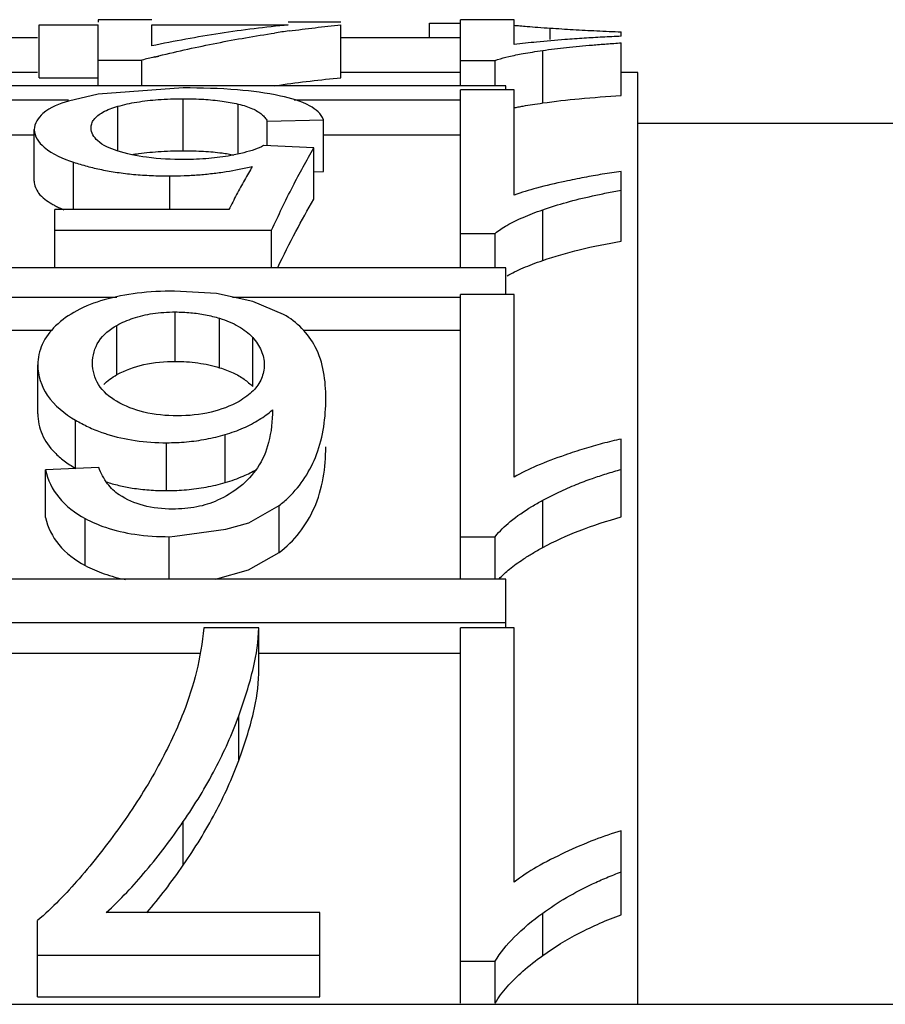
# Paper-space layout 'Sheet' of a CAD drawing. Header units: inches. Extents: x 0.2 to 10.8, y 0.2 to 8.3.
# Tile 401 of 545: x 7.3238 to 7.3435, y 4.6198 to 4.6421. Entities that reach past the tile are written whole.
import ezdxf

# ---------------------------------------------------------------- set-up
doc = ezdxf.new("R2010")
doc.units = ezdxf.units.IN
doc.header["$MEASUREMENT"] = 0
doc.layers.get('0').update_dxf_attribs({"lineweight": 5})

psp = doc.layouts.new('Sheet')

# ---------------------------------------------------------------- linework, layer by layer
at = {"color": 0, "linetype": 'ByBlock', "lineweight": -3}
for p, q in [((7.325627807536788, 4.642134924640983), (7.325627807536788, 4.642077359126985)), ((7.326843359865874, 4.642134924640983), (7.325627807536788, 4.642134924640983)), ((7.333853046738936, 4.640631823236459), (7.333853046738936, 4.642134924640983)), ((7.335068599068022, 4.642134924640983), (7.333853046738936, 4.642134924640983)), ((7.335068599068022, 4.641568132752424), (7.335068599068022, 4.642134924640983)), ((7.324290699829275, 4.640816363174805), (7.324290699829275, 4.642014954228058)), ((7.324290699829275, 4.642014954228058), (7.325627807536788, 4.642014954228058)), ((7.325627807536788, 4.640631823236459), (7.325627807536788, 4.642014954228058)), ((7.326843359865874, 4.641538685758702), (7.326843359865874, 4.642014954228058)), ((7.326843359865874, 4.642014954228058), (7.329943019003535, 4.642014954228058)), ((7.331138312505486, 4.642077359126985), (7.329943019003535, 4.642077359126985)), ((7.331138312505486, 4.640816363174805), (7.331138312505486, 4.642014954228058)), ((7.333150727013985, 4.641732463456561), (7.333150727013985, 4.642053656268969)), ((7.333150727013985, 4.642053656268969), (7.333853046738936, 4.642053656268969)), ((7.335885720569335, 4.641682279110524), (7.335885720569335, 4.641944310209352)), ((7.323048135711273, 4.641732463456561), (7.324250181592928, 4.641732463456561)), ((7.331138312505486, 4.641732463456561), (7.333853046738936, 4.641732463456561)), ((7.337499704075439, 4.641758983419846), (7.337499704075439, 4.641860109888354)), ((7.337499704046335, 4.640415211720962), (7.337499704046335, 4.641609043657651)), ((7.326902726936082, 4.641288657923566), (7.327007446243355, 4.641314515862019)), ((7.326902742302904, 4.641282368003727), (7.327007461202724, 4.641306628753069)), ((7.335716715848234, 4.640244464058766), (7.335716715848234, 4.641436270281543)), ((7.325627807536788, 4.641216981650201), (7.326620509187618, 4.641216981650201)), ((7.326620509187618, 4.640631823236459), (7.326620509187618, 4.641216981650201)), ((7.333853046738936, 4.641209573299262), (7.334636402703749, 4.641209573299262)), ((7.334636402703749, 4.641209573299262), (7.334694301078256, 4.641229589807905)), ((7.334636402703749, 4.640631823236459), (7.334636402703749, 4.641209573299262)), ((7.324250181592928, 4.640935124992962), (7.323048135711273, 4.640935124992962)), ((7.324290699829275, 4.640816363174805), (7.325627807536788, 4.640816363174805)), ((7.333853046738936, 4.640935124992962), (7.331138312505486, 4.640935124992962)), ((7.337877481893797, 4.640935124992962), (7.337499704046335, 4.640935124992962)), ((7.337877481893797, 4.619785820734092), (7.337877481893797, 4.640933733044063)), ((7.334877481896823, 4.640631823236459), (7.318877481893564, 4.640631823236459)), ((7.327559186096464, 4.640585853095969), (7.325627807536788, 4.640446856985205)), ((7.32963237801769, 4.640635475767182), (7.329739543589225, 4.64065106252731)), ((7.32963237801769, 4.640635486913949), (7.329739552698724, 4.64064835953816)), ((7.334877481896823, 4.640545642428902), (7.334877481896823, 4.640631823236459)), ((7.325627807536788, 4.640446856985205), (7.324956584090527, 4.640288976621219)), ((7.333853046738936, 4.636503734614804), (7.333853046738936, 4.640545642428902)), ((7.335068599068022, 4.640545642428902), (7.333853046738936, 4.640545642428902)), ((7.335068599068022, 4.638154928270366), (7.335068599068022, 4.640545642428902)), ((7.322118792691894, 4.640312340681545), (7.324956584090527, 4.640312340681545)), ((7.326071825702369, 4.639160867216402), (7.326071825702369, 4.640168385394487)), ((7.327559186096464, 4.639161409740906), (7.327559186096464, 4.640340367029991)), ((7.328808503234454, 4.639087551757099), (7.328808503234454, 4.640219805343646)), ((7.330075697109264, 4.640312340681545), (7.333853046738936, 4.640312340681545)), ((7.329463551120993, 4.63983291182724), (7.330739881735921, 4.639863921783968)), ((7.329463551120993, 4.639276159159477), (7.329463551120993, 4.63983291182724)), ((7.330739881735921, 4.638690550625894), (7.330739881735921, 4.639863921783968)), ((7.337877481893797, 4.639785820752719), (7.367315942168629, 4.639785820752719)), ((7.323048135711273, 4.639523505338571), (7.324175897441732, 4.639523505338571)), ((7.324175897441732, 4.63846971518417), (7.324175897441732, 4.639640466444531)), ((7.330739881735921, 4.639523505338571), (7.333853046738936, 4.639523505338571)), ((7.330523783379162, 4.639228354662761), (7.329382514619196, 4.639276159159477)), ((7.330523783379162, 4.638062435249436), (7.330523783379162, 4.639228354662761)), ((7.32506898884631, 4.637825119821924), (7.32506898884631, 4.638901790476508)), ((7.327255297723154, 4.637825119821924), (7.327255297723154, 4.638588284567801)), ((7.330508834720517, 4.638685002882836), (7.330739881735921, 4.638690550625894)), ((7.337499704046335, 4.637109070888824), (7.337499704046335, 4.638688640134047)), ((7.324641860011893, 4.636503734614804), (7.324641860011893, 4.637825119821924)), ((7.328592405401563, 4.637825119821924), (7.324641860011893, 4.637825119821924)), ((7.335716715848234, 4.63667049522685), (7.335716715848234, 4.637819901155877)), ((7.324641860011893, 4.637357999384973), (7.329564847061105, 4.637357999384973)), ((7.329564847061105, 4.636503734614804), (7.329564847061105, 4.637357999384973)), ((7.333853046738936, 4.637285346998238), (7.334636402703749, 4.637285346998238)), ((7.334636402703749, 4.636503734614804), (7.334636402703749, 4.637285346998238)), ((7.334877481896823, 4.636503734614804), (7.318877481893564, 4.636503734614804)), ((7.334877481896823, 4.63589637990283), (7.334877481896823, 4.636503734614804)), ((7.333853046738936, 4.629438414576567), (7.333853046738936, 4.63589637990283)), ((7.335068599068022, 4.63589637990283), (7.333853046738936, 4.63589637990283)), ((7.335068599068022, 4.631754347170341), (7.335068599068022, 4.63589637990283)), ((7.321097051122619, 4.635839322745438), (7.326047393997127, 4.635839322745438)), ((7.328678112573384, 4.635839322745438), (7.333853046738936, 4.635839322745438)), ((7.327376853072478, 4.634378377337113), (7.327376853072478, 4.635500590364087)), ((7.328384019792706, 4.634236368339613), (7.328384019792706, 4.635356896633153)), ((7.322542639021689, 4.635085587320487), (7.324581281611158, 4.635085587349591)), ((7.326053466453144, 4.634078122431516), (7.326053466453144, 4.635196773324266)), ((7.33029116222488, 4.635085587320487), (7.333853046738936, 4.635085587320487)), ((7.329133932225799, 4.6338055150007), (7.329133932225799, 4.634920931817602)), ((7.324256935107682, 4.63319148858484), (7.324256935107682, 4.63429962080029)), ((7.325114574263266, 4.631951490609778), (7.325114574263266, 4.633044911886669)), ((7.327181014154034, 4.631445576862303), (7.327181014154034, 4.632532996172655)), ((7.328512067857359, 4.63162890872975), (7.328512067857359, 4.63271850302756)), ((7.337499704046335, 4.63084731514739), (7.337499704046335, 4.632614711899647)), ((7.325641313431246, 4.631971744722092), (7.324432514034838, 4.631915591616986)), ((7.324432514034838, 4.630835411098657), (7.324432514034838, 4.631915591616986)), ((7.335716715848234, 4.63015423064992), (7.335716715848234, 4.631226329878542)), ((7.329734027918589, 4.630039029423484), (7.329734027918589, 4.631109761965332)), ((7.325332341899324, 4.629746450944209), (7.325332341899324, 4.630813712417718)), ((7.327366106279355, 4.630410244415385), (7.32852373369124, 4.630568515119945)), ((7.327241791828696, 4.630400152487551), (7.327366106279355, 4.630410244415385)), ((7.327241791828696, 4.629438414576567), (7.327241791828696, 4.630400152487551)), ((7.333853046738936, 4.630400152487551), (7.334636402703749, 4.630400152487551)), ((7.334636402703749, 4.629438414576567), (7.334636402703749, 4.630400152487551)), ((7.334877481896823, 4.629438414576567), (7.318877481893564, 4.629438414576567)), ((7.334877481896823, 4.628328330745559), (7.334877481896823, 4.629438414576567)), ((7.318877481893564, 4.628449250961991), (7.334877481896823, 4.628449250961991)), ((7.329274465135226, 4.628328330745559), (7.328025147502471, 4.628328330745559)), ((7.329274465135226, 4.627290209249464), (7.329274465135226, 4.628328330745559)), ((7.333853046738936, 4.619813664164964), (7.333853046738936, 4.628328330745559)), ((7.335068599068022, 4.628328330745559), (7.333853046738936, 4.628328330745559)), ((7.335068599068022, 4.622560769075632), (7.335068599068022, 4.628328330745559)), ((7.3220714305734, 4.627753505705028), (7.327941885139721, 4.627753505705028)), ((7.329274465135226, 4.627753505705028), (7.333853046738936, 4.627753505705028)), ((7.328817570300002, 4.625317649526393), (7.328817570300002, 4.626332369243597)), ((7.327559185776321, 4.622945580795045), (7.327559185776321, 4.623932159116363)), ((7.337499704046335, 4.621820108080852), (7.337499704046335, 4.623721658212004)), ((7.330658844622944, 4.621866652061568), (7.325810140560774, 4.621866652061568)), ((7.330658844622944, 4.619952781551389), (7.330658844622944, 4.621866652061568)), ((7.335716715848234, 4.620893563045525), (7.335716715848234, 4.621855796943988)), ((7.324250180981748, 4.619952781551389), (7.324250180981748, 4.621684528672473)), ((7.324250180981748, 4.620903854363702), (7.330658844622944, 4.620903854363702)), ((7.333853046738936, 4.620763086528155), (7.334636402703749, 4.620763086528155)), ((7.334636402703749, 4.619813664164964), (7.334636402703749, 4.620763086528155)), ((7.293877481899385, 4.619785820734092), (8.125877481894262, 4.619785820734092)), ((7.324250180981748, 4.619952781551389), (7.330658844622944, 4.619952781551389))]:
    psp.add_line(p, q, dxfattribs=at)
for points in [[(7.329836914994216, 4.635445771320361), (7.329141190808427, 4.6357408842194), (7.328313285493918, 4.635916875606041), (7.327356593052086, 4.635975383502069)], [(7.32852373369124, 4.630568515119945), (7.329044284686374, 4.630716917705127), (7.329734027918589, 4.631109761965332)], [(7.328289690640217, 4.629438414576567), (7.329041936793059, 4.629649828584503), (7.329734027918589, 4.630039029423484)]]:
    psp.add_lwpolyline(points, dxfattribs=at)
for centre, radius, start, end in [((7.333784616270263, 4.613990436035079), 0.0281494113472, 97.80801487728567, 98.48248753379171), ((7.334182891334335, 4.612032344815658), 0.03014850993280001, 103.9737162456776, 104.5270871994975), ((7.327201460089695, 4.634796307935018), 0.004346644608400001, 99.37370439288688, 100.510895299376), ((7.327295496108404, 4.646450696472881), 0.007860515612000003, 279.0442676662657, 283.4655274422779), ((7.326938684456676, 4.636229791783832), 0.0036733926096, 250.4673849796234, 252.3164996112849)]:
    psp.add_arc(centre, radius, start, end, dxfattribs=at)
for points, knots in [([(7.329943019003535, 4.642014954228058), (7.329424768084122, 4.64196558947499), (7.32838638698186, 4.641836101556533), (7.327357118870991, 4.641647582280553), (7.326843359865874, 4.641538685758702)], [0, 0, 0, 0, 0.4978119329, 1, 1, 1, 1]), ([(7.329960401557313, 4.641878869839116), (7.3301564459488, 4.641905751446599), (7.330548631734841, 4.641955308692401), (7.330941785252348, 4.641996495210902), (7.331138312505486, 4.642014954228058)], [0, 0, 0, 0, 0.5006154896, 1, 1, 1, 1]), ([(7.335056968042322, 4.642009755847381), (7.335105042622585, 4.642004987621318), (7.335206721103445, 4.64199544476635), (7.335308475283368, 4.641986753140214), (7.335362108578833, 4.641982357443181)], [0, 0, 0, 0, 0.4730588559, 1, 1, 1, 1]), ([(7.335362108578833, 4.641982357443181), (7.335444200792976, 4.641975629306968), (7.335618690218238, 4.641962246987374), (7.335793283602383, 4.641950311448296), (7.335885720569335, 4.641944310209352)], [0, 0, 0, 0, 0.4706738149, 1, 1, 1, 1]), ([(7.335885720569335, 4.641944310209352), (7.33597339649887, 4.641938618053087), (7.336146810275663, 4.641927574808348), (7.336320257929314, 4.641917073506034), (7.336406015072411, 4.641912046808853)], [0, 0, 0, 0, 0.5056287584, 1, 1, 1, 1]), ([(7.336406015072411, 4.641912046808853), (7.336496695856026, 4.641906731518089), (7.336675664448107, 4.641896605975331), (7.336854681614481, 4.641887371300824), (7.336942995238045, 4.641883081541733)], [0, 0, 0, 0, 0.5067465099, 1, 1, 1, 1]), ([(7.327007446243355, 4.641314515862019), (7.327442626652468, 4.641421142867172), (7.328313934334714, 4.641614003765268), (7.329193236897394, 4.64176643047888), (7.32963237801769, 4.641831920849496)], [0, 0, 0, 0, 0.5022729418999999, 1, 1, 1, 1]), ([(7.337069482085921, 4.641738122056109), (7.336933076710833, 4.641730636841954), (7.336650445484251, 4.641713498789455), (7.336368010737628, 4.641693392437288), (7.336221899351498, 4.641682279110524)], [0, 0, 0, 0, 0.4824774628, 1, 1, 1, 1]), ([(7.336942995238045, 4.641883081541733), (7.337037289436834, 4.641878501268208), (7.337222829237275, 4.641870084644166), (7.337408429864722, 4.641863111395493), (7.337499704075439, 4.641860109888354)], [0, 0, 0, 0, 0.5082966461, 1, 1, 1, 1]), ([(7.337499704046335, 4.641758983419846), (7.337429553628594, 4.641756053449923), (7.337286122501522, 4.641749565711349), (7.337142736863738, 4.641742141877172), (7.337069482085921, 4.641738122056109)], [0, 0, 0, 0, 0.489018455, 1, 1, 1, 1]), ([(7.336221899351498, 4.641682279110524), (7.336007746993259, 4.641665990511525), (7.33562272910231, 4.641633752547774), (7.335238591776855, 4.641591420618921), (7.335068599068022, 4.641568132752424)], [0, 0, 0, 0, 0.5558953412, 1, 1, 1, 1]), ([(7.335716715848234, 4.641436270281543), (7.335895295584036, 4.641461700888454), (7.33627058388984, 4.641507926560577), (7.336646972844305, 4.641543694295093), (7.336843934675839, 4.64156036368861)], [0, 0, 0, 0, 0.477139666, 1, 1, 1, 1]), ([(7.336843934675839, 4.64156036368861), (7.336950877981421, 4.641569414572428), (7.337169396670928, 4.64158666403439), (7.337388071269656, 4.641601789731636), (7.337499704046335, 4.641609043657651)], [0, 0, 0, 0, 0.4896379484, 1, 1, 1, 1]), ([(7.334694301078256, 4.641229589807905), (7.33477678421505, 4.641256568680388), (7.334968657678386, 4.641306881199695), (7.33516295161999, 4.641345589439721), (7.335272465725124, 4.641365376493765)], [0, 0, 0, 0, 0.4381430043, 1, 1, 1, 1]), ([(7.335272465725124, 4.641365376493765), (7.335342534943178, 4.641378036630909), (7.33549042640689, 4.641402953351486), (7.335638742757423, 4.641425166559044), (7.335716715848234, 4.641436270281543)], [0, 0, 0, 0, 0.4748072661, 1, 1, 1, 1]), ([(7.329739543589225, 4.64065106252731), (7.329972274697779, 4.640684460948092), (7.330437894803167, 4.640745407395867), (7.330904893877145, 4.640794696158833), (7.331138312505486, 4.640816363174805)], [0, 0, 0, 0, 0.5007382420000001, 1, 1, 1, 1]), ([(7.329769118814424, 4.640402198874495), (7.329447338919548, 4.640473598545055), (7.32871009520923, 4.64056571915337), (7.327969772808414, 4.640585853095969), (7.327559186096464, 4.640585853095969)], [0, 0, 0, 0, 0.445297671, 1, 1, 1, 1]), ([(7.330739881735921, 4.639863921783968), (7.330693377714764, 4.640001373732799), (7.330363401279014, 4.640262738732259), (7.329998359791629, 4.640351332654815), (7.329769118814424, 4.640402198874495)], [0, 0, 0, 0, 0.3819352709, 1, 1, 1, 1]), ([(7.335716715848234, 4.640244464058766), (7.335992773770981, 4.640283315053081), (7.336586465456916, 4.640349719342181), (7.337181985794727, 4.640394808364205), (7.337499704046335, 4.640415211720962)], [0, 0, 0, 0, 0.4668472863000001, 1, 1, 1, 1]), ([(7.324956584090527, 4.640288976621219), (7.324750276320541, 4.640222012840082), (7.324407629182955, 4.640110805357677), (7.324175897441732, 4.639777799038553), (7.324175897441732, 4.639640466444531)], [0, 0, 0, 0, 0.61231316, 1, 1, 1, 1]), ([(7.325528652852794, 4.639865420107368), (7.325579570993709, 4.639936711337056), (7.325756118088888, 4.640064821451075), (7.325954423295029, 4.640134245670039), (7.326071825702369, 4.640168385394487)], [0, 0, 0, 0, 0.4174313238, 1, 1, 1, 1]), ([(7.326071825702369, 4.640168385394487), (7.326212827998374, 4.640209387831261), (7.326517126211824, 4.640274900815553), (7.326826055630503, 4.640308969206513), (7.326989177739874, 4.6403208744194)], [0, 0, 0, 0, 0.4730781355, 1, 1, 1, 1]), ([(7.326989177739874, 4.6403208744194), (7.327081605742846, 4.640327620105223), (7.327271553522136, 4.640337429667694), (7.327461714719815, 4.640340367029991), (7.327559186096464, 4.640340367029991)], [0, 0, 0, 0, 0.4873845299, 1, 1, 1, 1]), ([(7.327559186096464, 4.640340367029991), (7.327638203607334, 4.640340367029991), (7.327792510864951, 4.640338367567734), (7.327946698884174, 4.640331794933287), (7.328021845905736, 4.640327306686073)], [0, 0, 0, 0, 0.5121081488, 1, 1, 1, 1]), ([(7.328021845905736, 4.640327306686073), (7.328161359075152, 4.64031897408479), (7.328425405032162, 4.640294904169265), (7.328686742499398, 4.640248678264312), (7.328808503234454, 4.640219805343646)], [0, 0, 0, 0, 0.527603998, 1, 1, 1, 1]), ([(7.328808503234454, 4.640219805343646), (7.328866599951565, 4.640206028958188), (7.328975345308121, 4.640176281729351), (7.329080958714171, 4.640136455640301), (7.329129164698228, 4.640114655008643)], [0, 0, 0, 0, 0.5301977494, 1, 1, 1, 1]), ([(7.335060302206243, 4.64013352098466), (7.335094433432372, 4.640140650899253), (7.335165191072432, 4.640154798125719), (7.335236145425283, 4.640167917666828), (7.335272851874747, 4.640174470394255)], [0, 0, 0, 0, 0.4832391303, 1, 1, 1, 1]), ([(7.335272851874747, 4.640174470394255), (7.335342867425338, 4.640186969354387), (7.335490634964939, 4.640211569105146), (7.335638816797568, 4.640233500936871), (7.335716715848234, 4.640244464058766)], [0, 0, 0, 0, 0.4748170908, 1, 1, 1, 1]), ([(7.329129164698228, 4.640114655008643), (7.329169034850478, 4.640096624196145), (7.329243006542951, 4.640058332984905), (7.329310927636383, 4.640009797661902), (7.32934068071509, 4.639984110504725)], [0, 0, 0, 0, 0.5267879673, 1, 1, 1, 1]), ([(7.32934068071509, 4.639984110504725), (7.32936604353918, 4.639962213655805), (7.329412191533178, 4.639915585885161), (7.329448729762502, 4.639860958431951), (7.329463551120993, 4.63983291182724)], [0, 0, 0, 0, 0.5136854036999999, 1, 1, 1, 1]), ([(7.325465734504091, 4.639672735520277), (7.325465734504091, 4.639706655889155), (7.325476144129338, 4.639775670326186), (7.325508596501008, 4.639837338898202), (7.325528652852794, 4.639865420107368)], [0, 0, 0, 0, 0.4957049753, 1, 1, 1, 1]), ([(7.324175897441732, 4.639640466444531), (7.324175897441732, 4.639488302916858), (7.324451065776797, 4.639118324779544), (7.324831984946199, 4.638982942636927), (7.32506898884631, 4.638901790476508)], [0, 0, 0, 0, 0.3778807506, 1, 1, 1, 1]), ([(7.326054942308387, 4.639160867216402), (7.325897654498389, 4.639213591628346), (7.325636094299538, 4.639307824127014), (7.325465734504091, 4.639566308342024), (7.325465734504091, 4.639672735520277)], [0, 0, 0, 0, 0.609178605, 1, 1, 1, 1]), ([(7.329382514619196, 4.639276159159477), (7.32931810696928, 4.639242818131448), (7.329170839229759, 4.639181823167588), (7.329018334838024, 4.639136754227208), (7.328934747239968, 4.639115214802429)], [0, 0, 0, 0, 0.4565845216, 1, 1, 1, 1]), ([(7.329564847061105, 4.637357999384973), (7.329717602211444, 4.637691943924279), (7.330021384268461, 4.638323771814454), (7.330355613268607, 4.638940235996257), (7.330523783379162, 4.639228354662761)], [0, 0, 0, 0, 0.5239834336, 1, 1, 1, 1]), ([(7.327579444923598, 4.638960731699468), (7.327295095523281, 4.638960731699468), (7.326780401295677, 4.638985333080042), (7.32627279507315, 4.639087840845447), (7.326054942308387, 4.639160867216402)], [0, 0, 0, 0, 0.5530841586, 1, 1, 1, 1]), ([(7.326493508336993, 4.639084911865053), (7.326573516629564, 4.639098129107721), (7.326738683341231, 4.639120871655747), (7.326904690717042, 4.639136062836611), (7.326990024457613, 4.639142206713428)], [0, 0, 0, 0, 0.4866126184, 1, 1, 1, 1]), ([(7.326990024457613, 4.639142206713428), (7.327082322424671, 4.639148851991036), (7.327271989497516, 4.639158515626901), (7.327461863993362, 4.639161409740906), (7.327559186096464, 4.639161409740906)], [0, 0, 0, 0, 0.4873979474, 1, 1, 1, 1]), ([(7.327559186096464, 4.639161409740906), (7.327638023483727, 4.639161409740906), (7.327791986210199, 4.639159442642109), (7.327945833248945, 4.639152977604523), (7.328020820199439, 4.639148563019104)], [0, 0, 0, 0, 0.5120835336, 1, 1, 1, 1]), ([(7.328640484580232, 4.639050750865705), (7.328475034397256, 4.639019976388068), (7.328121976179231, 4.638974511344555), (7.327766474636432, 4.638960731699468), (7.327579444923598, 4.638960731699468)], [0, 0, 0, 0, 0.4736267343, 1, 1, 1, 1]), ([(7.328020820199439, 4.639148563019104), (7.32809244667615, 4.63914434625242), (7.328231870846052, 4.639133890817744), (7.328370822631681, 4.639118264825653), (7.328438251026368, 4.63910920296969)], [0, 0, 0, 0, 0.5132914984, 1, 1, 1, 1]), ([(7.328438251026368, 4.63910920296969), (7.328483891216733, 4.639103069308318), (7.328573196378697, 4.639089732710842), (7.328662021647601, 4.639073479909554), (7.328705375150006, 4.639064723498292)], [0, 0, 0, 0, 0.5100883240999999, 1, 1, 1, 1]), ([(7.328934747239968, 4.639115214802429), (7.328887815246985, 4.639103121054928), (7.328790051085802, 4.639080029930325), (7.328691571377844, 4.639060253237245), (7.328640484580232, 4.639050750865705)], [0, 0, 0, 0, 0.4825851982, 1, 1, 1, 1]), ([(7.32506898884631, 4.638901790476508), (7.325169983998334, 4.638867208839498), (7.325380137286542, 4.638803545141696), (7.325593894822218, 4.638753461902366), (7.325704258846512, 4.638730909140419)], [0, 0, 0, 0, 0.4865696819, 1, 1, 1, 1]), ([(7.32912589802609, 4.638806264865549), (7.32909600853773, 4.638754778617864), (7.329036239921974, 4.638650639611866), (7.328977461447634, 4.638545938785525), (7.328948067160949, 4.638493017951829)], [0, 0, 0, 0, 0.4958235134, 1, 1, 1, 1]), ([(7.325704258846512, 4.638730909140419), (7.32582119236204, 4.638707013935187), (7.326063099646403, 4.638665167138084), (7.326306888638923, 4.638636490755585), (7.326432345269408, 4.638624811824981)], [0, 0, 0, 0, 0.4864497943, 1, 1, 1, 1]), ([(7.326432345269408, 4.638624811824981), (7.326565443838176, 4.638612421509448), (7.326839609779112, 4.6385940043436), (7.32711431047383, 4.638588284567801), (7.327255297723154, 4.638588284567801)], [0, 0, 0, 0, 0.4866868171, 1, 1, 1, 1]), ([(7.327255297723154, 4.638588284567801), (7.327363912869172, 4.638588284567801), (7.327579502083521, 4.638592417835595), (7.327794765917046, 4.638604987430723), (7.327901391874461, 4.63861334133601)], [0, 0, 0, 0, 0.5038559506, 1, 1, 1, 1]), ([(7.327901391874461, 4.63861334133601), (7.32800739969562, 4.638621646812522), (7.328217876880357, 4.638642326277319), (7.328427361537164, 4.638671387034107), (7.328531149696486, 4.638687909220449)], [0, 0, 0, 0, 0.5029268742, 1, 1, 1, 1]), ([(7.337069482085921, 4.638626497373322), (7.336932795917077, 4.63860435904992), (7.336649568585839, 4.638554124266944), (7.336367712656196, 4.638496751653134), (7.336221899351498, 4.638465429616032)], [0, 0, 0, 0, 0.4814467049, 1, 1, 1, 1]), ([(7.337499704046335, 4.638688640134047), (7.337429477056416, 4.6386798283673), (7.337285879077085, 4.638660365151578), (7.337142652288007, 4.638638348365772), (7.337069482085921, 4.638626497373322)], [0, 0, 0, 0, 0.4884541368, 1, 1, 1, 1]), ([(7.324175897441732, 4.63846971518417), (7.324175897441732, 4.638374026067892), (7.324273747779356, 4.638150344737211), (7.32446421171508, 4.638019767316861), (7.324576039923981, 4.637954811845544)], [0, 0, 0, 0, 0.4252596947, 1, 1, 1, 1]), ([(7.328948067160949, 4.638493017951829), (7.328887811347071, 4.63838453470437), (7.328767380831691, 4.638162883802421), (7.328650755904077, 4.637939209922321), (7.328592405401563, 4.637825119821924)], [0, 0, 0, 0, 0.4919689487, 1, 1, 1, 1]), ([(7.336221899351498, 4.638465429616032), (7.336006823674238, 4.638419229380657), (7.335618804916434, 4.638328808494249), (7.335236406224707, 4.63821532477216), (7.335068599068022, 4.638154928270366)], [0, 0, 0, 0, 0.5522645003, 1, 1, 1, 1]), ([(7.335716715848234, 4.637819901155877), (7.335893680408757, 4.637881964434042), (7.336266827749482, 4.637997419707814), (7.336645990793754, 4.638090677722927), (7.336843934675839, 4.63813451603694)], [0, 0, 0, 0, 0.4805161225, 1, 1, 1, 1]), ([(7.336843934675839, 4.63813451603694), (7.336950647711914, 4.63815814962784), (7.337168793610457, 4.638203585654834), (7.337387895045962, 4.638244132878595), (7.337499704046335, 4.638263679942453)], [0, 0, 0, 0, 0.4905611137, 1, 1, 1, 1]), ([(7.324576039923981, 4.637954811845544), (7.324589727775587, 4.637946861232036), (7.324617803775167, 4.637931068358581), (7.324646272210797, 4.63791599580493), (7.3246608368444, 4.637908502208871)], [0, 0, 0, 0, 0.4914626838, 1, 1, 1, 1]), ([(7.3246608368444, 4.637908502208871), (7.324690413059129, 4.637893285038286), (7.324752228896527, 4.637863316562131), (7.324815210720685, 4.637835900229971), (7.324847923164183, 4.637822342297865)], [0, 0, 0, 0, 0.4843500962, 1, 1, 1, 1]), ([(7.329703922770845, 4.636509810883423), (7.329835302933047, 4.636784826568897), (7.3300969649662, 4.637308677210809), (7.330381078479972, 4.637820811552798), (7.330523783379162, 4.638062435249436)], [0, 0, 0, 0, 0.5206416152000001, 1, 1, 1, 1]), ([(7.335272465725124, 4.637647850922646), (7.335342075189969, 4.637677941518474), (7.335489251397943, 4.637737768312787), (7.335638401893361, 4.637792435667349), (7.335716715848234, 4.637819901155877)], [0, 0, 0, 0, 0.4774729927, 1, 1, 1, 1]), ([(7.334636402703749, 4.637285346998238), (7.334719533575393, 4.63735439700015), (7.334926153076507, 4.637488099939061), (7.335147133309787, 4.637593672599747), (7.335272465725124, 4.637647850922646)], [0, 0, 0, 0, 0.441798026, 1, 1, 1, 1]), ([(7.335716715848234, 4.63667049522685), (7.335989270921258, 4.6367649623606), (7.336579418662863, 4.636932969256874), (7.337180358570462, 4.637053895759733), (7.337499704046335, 4.637109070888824)], [0, 0, 0, 0, 0.4709284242, 1, 1, 1, 1]), ([(7.335272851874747, 4.636500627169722), (7.335342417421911, 4.63653033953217), (7.335489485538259, 4.636589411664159), (7.335638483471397, 4.636643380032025), (7.335716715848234, 4.63667049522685)], [0, 0, 0, 0, 0.4774271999, 1, 1, 1, 1]), ([(7.334909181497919, 4.636324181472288), (7.334964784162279, 4.636355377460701), (7.335084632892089, 4.636417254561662), (7.335207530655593, 4.63647272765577), (7.335272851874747, 4.636500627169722)], [0, 0, 0, 0, 0.4730174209, 1, 1, 1, 1]), ([(7.327356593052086, 4.635975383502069), (7.327075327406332, 4.635975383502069), (7.326538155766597, 4.635947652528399), (7.326009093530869, 4.635844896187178), (7.325763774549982, 4.635774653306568)], [0, 0, 0, 0, 0.5243160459, 1, 1, 1, 1]), ([(7.325763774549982, 4.635774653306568), (7.325548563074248, 4.635713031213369), (7.325152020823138, 4.63556514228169), (7.324802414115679, 4.635320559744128), (7.324662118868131, 4.63518351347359)], [0, 0, 0, 0, 0.5330208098, 1, 1, 1, 1]), ([(7.326423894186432, 4.635359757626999), (7.326494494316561, 4.635383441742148), (7.326640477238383, 4.635424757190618), (7.326789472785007, 4.635453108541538), (7.326865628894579, 4.635464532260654)], [0, 0, 0, 0, 0.4916116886, 1, 1, 1, 1]), ([(7.326865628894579, 4.635464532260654), (7.326948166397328, 4.635476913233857), (7.327118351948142, 4.635495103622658), (7.327289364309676, 4.635500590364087), (7.327376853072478, 4.635500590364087)], [0, 0, 0, 0, 0.488219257, 1, 1, 1, 1]), ([(7.327376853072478, 4.635500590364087), (7.327435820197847, 4.635500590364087), (7.327553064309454, 4.635498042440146), (7.327670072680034, 4.635490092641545), (7.327728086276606, 4.635484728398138)], [0, 0, 0, 0, 0.5030114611, 1, 1, 1, 1]), ([(7.327728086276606, 4.635484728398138), (7.32783995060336, 4.63547438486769), (7.32806125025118, 4.635443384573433), (7.328278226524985, 4.635389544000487), (7.328384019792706, 4.635356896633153)], [0, 0, 0, 0, 0.5036433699, 1, 1, 1, 1]), ([(7.330793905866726, 4.633539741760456), (7.330793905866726, 4.633937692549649), (7.330696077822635, 4.634712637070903), (7.330135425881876, 4.635277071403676), (7.329836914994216, 4.635445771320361)], [0, 0, 0, 0, 0.537166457, 1, 1, 1, 1]), ([(7.326053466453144, 4.635196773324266), (7.326112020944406, 4.635229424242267), (7.326233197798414, 4.635289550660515), (7.3263594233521, 4.635338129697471), (7.326423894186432, 4.635359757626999)], [0, 0, 0, 0, 0.4964482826, 1, 1, 1, 1]), ([(7.328384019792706, 4.635356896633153), (7.328532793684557, 4.635310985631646), (7.328805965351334, 4.63520168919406), (7.32904216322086, 4.635021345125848), (7.329133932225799, 4.634920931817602)], [0, 0, 0, 0, 0.533706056, 1, 1, 1, 1]), ([(7.324662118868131, 4.63518351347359), (7.324538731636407, 4.63506298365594), (7.324330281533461, 4.634794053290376), (7.324256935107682, 4.634458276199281), (7.324256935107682, 4.63429962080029)], [0, 0, 0, 0, 0.5208850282, 1, 1, 1, 1]), ([(7.325499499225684, 4.634338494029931), (7.325499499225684, 4.634509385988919), (7.325597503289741, 4.634877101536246), (7.325892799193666, 4.63510718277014), (7.326053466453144, 4.635196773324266)], [0, 0, 0, 0, 0.4815897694, 1, 1, 1, 1]), ([(7.329133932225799, 4.634920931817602), (7.329214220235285, 4.634833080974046), (7.329347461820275, 4.634642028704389), (7.329396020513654, 4.634411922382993), (7.329396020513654, 4.634303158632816)], [0, 0, 0, 0, 0.5224970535, 1, 1, 1, 1]), ([(7.326046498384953, 4.633473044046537), (7.325886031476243, 4.633567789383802), (7.325599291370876, 4.633805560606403), (7.325499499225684, 4.63417030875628), (7.325499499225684, 4.634338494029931)], [0, 0, 0, 0, 0.5256176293, 1, 1, 1, 1]), ([(7.326053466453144, 4.634078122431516), (7.326243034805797, 4.634182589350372), (7.326678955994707, 4.634339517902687), (7.327137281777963, 4.634378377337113), (7.327376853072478, 4.634378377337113)], [0, 0, 0, 0, 0.4746459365, 1, 1, 1, 1]), ([(7.327376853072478, 4.634378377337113), (7.327549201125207, 4.634378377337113), (7.327889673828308, 4.634357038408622), (7.328223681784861, 4.63428526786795), (7.328384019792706, 4.634236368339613)], [0, 0, 0, 0, 0.5069404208, 1, 1, 1, 1]), ([(7.324256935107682, 4.63429962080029), (7.324256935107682, 4.634059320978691), (7.324434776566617, 4.633523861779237), (7.324868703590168, 4.633189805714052), (7.325114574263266, 4.633044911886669)], [0, 0, 0, 0, 0.4571145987, 1, 1, 1, 1]), ([(7.328384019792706, 4.634236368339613), (7.328437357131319, 4.634220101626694), (7.328540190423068, 4.634185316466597), (7.328640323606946, 4.63414329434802), (7.328688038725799, 4.634120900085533)], [0, 0, 0, 0, 0.5140762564, 1, 1, 1, 1]), ([(7.328688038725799, 4.634120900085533), (7.328732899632, 4.63409984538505), (7.328819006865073, 4.634055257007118), (7.328900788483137, 4.634003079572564), (7.328939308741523, 4.633975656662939)], [0, 0, 0, 0, 0.5117282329, 1, 1, 1, 1]), ([(7.329396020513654, 4.634303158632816), (7.329396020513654, 4.634196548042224), (7.32935336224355, 4.633975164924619), (7.329223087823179, 4.633792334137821), (7.32914503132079, 4.633712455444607)], [0, 0, 0, 0, 0.4883783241, 1, 1, 1, 1]), ([(7.325752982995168, 4.633856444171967), (7.325794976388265, 4.633899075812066), (7.325890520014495, 4.633980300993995), (7.325996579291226, 4.634046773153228), (7.326053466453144, 4.634078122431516)], [0, 0, 0, 0, 0.4795158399, 1, 1, 1, 1]), ([(7.328939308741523, 4.633975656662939), (7.32897493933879, 4.633950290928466), (7.329042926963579, 4.63389690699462), (7.329105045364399, 4.633836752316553), (7.329133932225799, 4.6338055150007)], [0, 0, 0, 0, 0.5069000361, 1, 1, 1, 1]), ([(7.32914503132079, 4.633712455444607), (7.329100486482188, 4.633666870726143), (7.32899830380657, 4.633579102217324), (7.328885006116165, 4.633506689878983), (7.328823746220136, 4.633472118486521)], [0, 0, 0, 0, 0.475363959, 1, 1, 1, 1]), ([(7.327424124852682, 4.633143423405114), (7.327169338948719, 4.633143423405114), (7.326690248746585, 4.633187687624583), (7.326237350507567, 4.633360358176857), (7.326046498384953, 4.633473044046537)], [0, 0, 0, 0, 0.5347902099, 1, 1, 1, 1]), ([(7.328823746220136, 4.633472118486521), (7.328626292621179, 4.63336068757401), (7.328166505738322, 4.633189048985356), (7.327680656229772, 4.633143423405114), (7.327424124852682, 4.633143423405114)], [0, 0, 0, 0, 0.4691622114, 1, 1, 1, 1]), ([(7.329951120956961, 4.63129445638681), (7.330231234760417, 4.631561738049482), (7.330684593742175, 4.632281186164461), (7.330793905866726, 4.633110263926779), (7.330793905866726, 4.633539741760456)], [0, 0, 0, 0, 0.4740988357, 1, 1, 1, 1]), ([(7.329585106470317, 4.63327897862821), (7.329582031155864, 4.633029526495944), (7.329537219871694, 4.632569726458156), (7.329360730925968, 4.632135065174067), (7.329242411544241, 4.63196331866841)], [0, 0, 0, 0, 0.5446623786, 1, 1, 1, 1]), ([(7.329281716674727, 4.633057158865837), (7.329335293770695, 4.633090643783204), (7.329439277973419, 4.63316088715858), (7.329537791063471, 4.633238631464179), (7.329585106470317, 4.63327897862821)], [0, 0, 0, 0, 0.5039801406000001, 1, 1, 1, 1]), ([(7.324256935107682, 4.63319148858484), (7.324256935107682, 4.633032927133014), (7.324324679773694, 4.632701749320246), (7.324522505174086, 4.632430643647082), (7.324640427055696, 4.632310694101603)], [0, 0, 0, 0, 0.4852416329, 1, 1, 1, 1]), ([(7.325114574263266, 4.633044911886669), (7.325208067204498, 4.632989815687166), (7.325402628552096, 4.632887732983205), (7.325606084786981, 4.632804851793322), (7.325710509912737, 4.632767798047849)], [0, 0, 0, 0, 0.4947917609, 1, 1, 1, 1]), ([(7.328922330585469, 4.632867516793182), (7.328985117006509, 4.632895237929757), (7.329107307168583, 4.632954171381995), (7.329224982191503, 4.633021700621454), (7.329281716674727, 4.633057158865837)], [0, 0, 0, 0, 0.5063827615, 1, 1, 1, 1]), ([(7.328512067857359, 4.63271850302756), (7.328583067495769, 4.632739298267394), (7.328721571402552, 4.632784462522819), (7.328856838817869, 4.632838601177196), (7.328922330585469, 4.632867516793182)], [0, 0, 0, 0, 0.5082132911, 1, 1, 1, 1]), ([(7.325822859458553, 4.632729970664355), (7.326032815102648, 4.632663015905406), (7.326482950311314, 4.63256251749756), (7.326942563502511, 4.632532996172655), (7.327181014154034, 4.632532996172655)], [0, 0, 0, 0, 0.4803001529, 1, 1, 1, 1]), ([(7.327181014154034, 4.632532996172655), (7.327257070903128, 4.632532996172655), (7.327408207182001, 4.632536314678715), (7.327559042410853, 4.632546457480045), (7.327633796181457, 4.632553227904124)], [0, 0, 0, 0, 0.5032987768, 1, 1, 1, 1]), ([(7.327633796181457, 4.632553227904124), (7.32770861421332, 4.632560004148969), (7.327857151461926, 4.632576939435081), (7.328004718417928, 4.632600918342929), (7.328077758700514, 4.632614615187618)], [0, 0, 0, 0, 0.5027128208, 1, 1, 1, 1]), ([(7.328077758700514, 4.632614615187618), (7.328151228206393, 4.632628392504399), (7.328296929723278, 4.632659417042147), (7.328440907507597, 4.632697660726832), (7.328512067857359, 4.63271850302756)], [0, 0, 0, 0, 0.5020157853, 1, 1, 1, 1]), ([(7.337499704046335, 4.632614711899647), (7.337429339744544, 4.63260026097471), (7.337285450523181, 4.63256834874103), (7.337142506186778, 4.632532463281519), (7.337069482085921, 4.632513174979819)], [0, 0, 0, 0, 0.4874607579, 1, 1, 1, 1]), ([(7.324640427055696, 4.632310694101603), (7.32470677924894, 4.632243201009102), (7.324857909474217, 4.632112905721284), (7.325024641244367, 4.63200386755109), (7.325114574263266, 4.631951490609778)], [0, 0, 0, 0, 0.4762802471, 1, 1, 1, 1]), ([(7.329734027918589, 4.630039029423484), (7.330077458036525, 4.630296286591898), (7.330658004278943, 4.631047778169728), (7.330793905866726, 4.631969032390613), (7.330793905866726, 4.632440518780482)], [0, 0, 0, 0, 0.4764664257, 1, 1, 1, 1]), ([(7.337069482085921, 4.632513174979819), (7.336932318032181, 4.632476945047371), (7.336648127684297, 4.632394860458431), (7.336367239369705, 4.632302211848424), (7.336221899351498, 4.632251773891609)], [0, 0, 0, 0, 0.4797523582, 1, 1, 1, 1]), ([(7.336221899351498, 4.632251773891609), (7.336005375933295, 4.632176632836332), (7.335612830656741, 4.632029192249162), (7.335233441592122, 4.63184862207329), (7.335068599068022, 4.631754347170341)], [0, 0, 0, 0, 0.5468806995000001, 1, 1, 1, 1]), ([(7.324432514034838, 4.631915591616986), (7.32448212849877, 4.63169134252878), (7.324704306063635, 4.631234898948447), (7.325107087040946, 4.630936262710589), (7.325332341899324, 4.630813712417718)], [0, 0, 0, 0, 0.4724732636, 1, 1, 1, 1]), ([(7.3261044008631, 4.631348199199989), (7.326001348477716, 4.631415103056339), (7.325811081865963, 4.631605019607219), (7.325691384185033, 4.63184180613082), (7.325641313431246, 4.631971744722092)], [0, 0, 0, 0, 0.4687419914, 1, 1, 1, 1]), ([(7.329242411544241, 4.63196331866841), (7.32913368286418, 4.631805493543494), (7.328861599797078, 4.631513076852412), (7.328519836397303, 4.631309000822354), (7.328336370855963, 4.631225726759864)], [0, 0, 0, 0, 0.4875011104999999, 1, 1, 1, 1]), ([(7.328921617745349, 4.631775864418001), (7.328973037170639, 4.631798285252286), (7.329073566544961, 4.631845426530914), (7.329171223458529, 4.631898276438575), (7.329218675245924, 4.631925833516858)], [0, 0, 0, 0, 0.5055054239, 1, 1, 1, 1]), ([(7.336843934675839, 4.631721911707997), (7.336950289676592, 4.631759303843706), (7.337167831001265, 4.631831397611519), (7.337387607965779, 4.631896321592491), (7.337499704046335, 4.631927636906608)], [0, 0, 0, 0, 0.4920318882, 1, 1, 1, 1]), ([(7.325801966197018, 4.631646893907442), (7.325898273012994, 4.631615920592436), (7.326096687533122, 4.631560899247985), (7.326298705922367, 4.631521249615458), (7.326401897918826, 4.631504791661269)], [0, 0, 0, 0, 0.4919011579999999, 1, 1, 1, 1]), ([(7.328077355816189, 4.631526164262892), (7.328150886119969, 4.631539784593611), (7.328296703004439, 4.631570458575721), (7.328440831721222, 4.631608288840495), (7.328512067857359, 4.63162890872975)], [0, 0, 0, 0, 0.5020837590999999, 1, 1, 1, 1]), ([(7.328512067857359, 4.63162890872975), (7.328582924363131, 4.631649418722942), (7.328721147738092, 4.631693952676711), (7.328856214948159, 4.631747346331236), (7.328921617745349, 4.631775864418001)], [0, 0, 0, 0, 0.5083219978, 1, 1, 1, 1]), ([(7.336478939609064, 4.631584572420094), (7.336538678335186, 4.631608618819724), (7.336659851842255, 4.631655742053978), (7.3367820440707, 4.631700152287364), (7.336843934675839, 4.631721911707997)], [0, 0, 0, 0, 0.4953559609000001, 1, 1, 1, 1]), ([(7.326401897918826, 4.631504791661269), (7.326527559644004, 4.631484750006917), (7.326786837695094, 4.631454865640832), (7.327047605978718, 4.631445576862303), (7.327181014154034, 4.631445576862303)], [0, 0, 0, 0, 0.4881870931, 1, 1, 1, 1]), ([(7.327181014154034, 4.631445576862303), (7.327257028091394, 4.631445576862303), (7.327408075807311, 4.63144885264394), (7.327558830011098, 4.631458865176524), (7.327633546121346, 4.631465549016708)], [0, 0, 0, 0, 0.5033088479, 1, 1, 1, 1]), ([(7.327633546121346, 4.631465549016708), (7.327708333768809, 4.63147223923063), (7.327856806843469, 4.631488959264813), (7.328004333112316, 4.631512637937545), (7.328077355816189, 4.631526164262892)], [0, 0, 0, 0, 0.5027499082, 1, 1, 1, 1]), ([(7.335716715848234, 4.631226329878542), (7.335837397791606, 4.63129250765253), (7.336088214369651, 4.631419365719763), (7.33634607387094, 4.631531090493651), (7.336478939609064, 4.631584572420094)], [0, 0, 0, 0, 0.4900486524, 1, 1, 1, 1]), ([(7.327316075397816, 4.631026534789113), (7.327093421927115, 4.631026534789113), (7.326668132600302, 4.631070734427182), (7.326271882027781, 4.631239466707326), (7.3261044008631, 4.631348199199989)], [0, 0, 0, 0, 0.5271964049, 1, 1, 1, 1]), ([(7.328336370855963, 4.631225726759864), (7.328186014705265, 4.631157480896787), (7.327849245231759, 4.631054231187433), (7.327499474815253, 4.631026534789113), (7.327316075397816, 4.631026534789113)], [0, 0, 0, 0, 0.4737749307, 1, 1, 1, 1]), ([(7.329734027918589, 4.631109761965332), (7.329772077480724, 4.631138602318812), (7.329846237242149, 4.631198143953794), (7.329916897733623, 4.631261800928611), (7.329951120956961, 4.63129445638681)], [0, 0, 0, 0, 0.5023206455, 1, 1, 1, 1]), ([(7.335468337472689, 4.631083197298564), (7.335508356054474, 4.631107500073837), (7.335590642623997, 4.631156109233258), (7.335673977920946, 4.631202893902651), (7.335716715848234, 4.631226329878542)], [0, 0, 0, 0, 0.4899439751, 1, 1, 1, 1]), ([(7.334636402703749, 4.630400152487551), (7.33473594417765, 4.630526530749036), (7.33499894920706, 4.630777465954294), (7.335297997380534, 4.630979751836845), (7.335468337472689, 4.631083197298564)], [0, 0, 0, 0, 0.4466658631, 1, 1, 1, 1]), ([(7.324432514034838, 4.630835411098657), (7.324482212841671, 4.630613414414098), (7.324705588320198, 4.63016114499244), (7.325107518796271, 4.629867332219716), (7.325332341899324, 4.629746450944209)], [0, 0, 0, 0, 0.4712395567, 1, 1, 1, 1]), ([(7.325332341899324, 4.630813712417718), (7.325404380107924, 4.630774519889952), (7.325554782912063, 4.630701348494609), (7.325710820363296, 4.630641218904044), (7.325791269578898, 4.630613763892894)], [0, 0, 0, 0, 0.4910321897, 1, 1, 1, 1]), ([(7.335716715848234, 4.63015423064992), (7.335984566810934, 4.630299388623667), (7.336568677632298, 4.63056265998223), (7.337177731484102, 4.630758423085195), (7.337499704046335, 4.63084731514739)], [0, 0, 0, 0, 0.477012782, 1, 1, 1, 1]), ([(7.325791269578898, 4.630613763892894), (7.326009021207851, 4.630539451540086), (7.326490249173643, 4.63042987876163), (7.326981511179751, 4.630400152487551), (7.327241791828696, 4.630400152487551)], [0, 0, 0, 0, 0.469208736, 1, 1, 1, 1]), ([(7.335272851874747, 4.629889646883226), (7.335341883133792, 4.629935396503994), (7.335488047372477, 4.630026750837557), (7.335638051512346, 4.630111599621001), (7.335716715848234, 4.63015423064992)], [0, 0, 0, 0, 0.480677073, 1, 1, 1, 1]), ([(7.334725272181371, 4.629440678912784), (7.334799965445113, 4.629521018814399), (7.334975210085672, 4.629681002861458), (7.335167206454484, 4.629819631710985), (7.335272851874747, 4.629889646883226)], [0, 0, 0, 0, 0.4639598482, 1, 1, 1, 1]), ([(7.325332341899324, 4.629746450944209), (7.325469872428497, 4.629672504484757), (7.325769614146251, 4.629543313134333), (7.326084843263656, 4.629460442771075), (7.326250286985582, 4.629427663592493)], [0, 0, 0, 0, 0.4807424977, 1, 1, 1, 1]), ([(7.328025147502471, 4.628328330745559), (7.327991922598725, 4.627996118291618), (7.327882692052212, 4.627342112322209), (7.327682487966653, 4.626709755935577), (7.327561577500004, 4.626406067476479)], [0, 0, 0, 0, 0.5052945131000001, 1, 1, 1, 1]), ([(7.328817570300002, 4.626332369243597), (7.328949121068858, 4.626692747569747), (7.329157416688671, 4.627346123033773), (7.329266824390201, 4.628027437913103), (7.329274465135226, 4.628328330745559)], [0, 0, 0, 0, 0.5603599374, 1, 1, 1, 1]), ([(7.328817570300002, 4.625317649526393), (7.328949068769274, 4.625673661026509), (7.329157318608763, 4.626319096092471), (7.329266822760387, 4.626992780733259), (7.329274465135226, 4.627290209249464)], [0, 0, 0, 0, 0.5605526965, 1, 1, 1, 1]), ([(7.327561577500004, 4.626406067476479), (7.327385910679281, 4.625964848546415), (7.32695818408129, 4.625071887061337), (7.326424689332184, 4.624238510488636), (7.326126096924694, 4.623822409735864)], [0, 0, 0, 0, 0.4811324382, 1, 1, 1, 1]), ([(7.327559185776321, 4.623932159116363), (7.327823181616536, 4.624317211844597), (7.328295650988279, 4.625091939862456), (7.328667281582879, 4.625920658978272), (7.328817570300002, 4.626332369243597)], [0, 0, 0, 0, 0.5157865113, 1, 1, 1, 1]), ([(7.327559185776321, 4.622945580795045), (7.327823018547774, 4.623325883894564), (7.32829525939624, 4.624091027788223), (7.328667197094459, 4.624910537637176), (7.328817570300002, 4.625317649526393)], [0, 0, 0, 0, 0.5160912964, 1, 1, 1, 1]), ([(7.326126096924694, 4.623822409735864), (7.325832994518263, 4.623413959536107), (7.325250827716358, 4.622662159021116), (7.32458714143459, 4.621978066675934), (7.324250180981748, 4.621684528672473)], [0, 0, 0, 0, 0.5294051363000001, 1, 1, 1, 1]), ([(7.325810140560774, 4.621866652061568), (7.326130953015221, 4.622162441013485), (7.326751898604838, 4.622822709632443), (7.327294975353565, 4.62354679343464), (7.327559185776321, 4.623932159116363)], [0, 0, 0, 0, 0.4829135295, 1, 1, 1, 1]), ([(7.337499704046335, 4.623721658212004), (7.337295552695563, 4.623664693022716), (7.336862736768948, 4.623516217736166), (7.336443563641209, 4.623333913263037), (7.336221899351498, 4.62323001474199)], [0, 0, 0, 0, 0.46403338, 1, 1, 1, 1]), ([(7.336221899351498, 4.62323001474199), (7.3360037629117, 4.623127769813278), (7.335606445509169, 4.622926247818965), (7.33523064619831, 4.622684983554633), (7.335068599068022, 4.622560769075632)], [0, 0, 0, 0, 0.5412639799, 1, 1, 1, 1]), ([(7.326732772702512, 4.621865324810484), (7.326877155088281, 4.622035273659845), (7.327161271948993, 4.62238904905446), (7.327427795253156, 4.622756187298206), (7.327559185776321, 4.622945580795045)], [0, 0, 0, 0, 0.4917233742, 1, 1, 1, 1]), ([(7.336843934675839, 4.622517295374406), (7.336949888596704, 4.622567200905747), (7.33716672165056, 4.622663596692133), (7.33738726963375, 4.622751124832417), (7.337499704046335, 4.62279333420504)], [0, 0, 0, 0, 0.4937238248, 1, 1, 1, 1]), ([(7.335716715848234, 4.621855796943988), (7.335889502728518, 4.621981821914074), (7.33625573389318, 4.622220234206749), (7.336642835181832, 4.622422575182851), (7.336843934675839, 4.622517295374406)], [0, 0, 0, 0, 0.4903398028, 1, 1, 1, 1]), ([(7.334636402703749, 4.620763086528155), (7.334755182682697, 4.620961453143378), (7.335088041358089, 4.621361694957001), (7.33548770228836, 4.621688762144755), (7.335716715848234, 4.621855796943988)], [0, 0, 0, 0, 0.4492418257, 1, 1, 1, 1]), ([(7.335716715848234, 4.620893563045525), (7.335980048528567, 4.62108337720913), (7.336556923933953, 4.62143218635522), (7.337174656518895, 4.621699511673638), (7.337499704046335, 4.621820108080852)], [0, 0, 0, 0, 0.4835508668, 1, 1, 1, 1]), ([(7.334909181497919, 4.620181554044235), (7.335019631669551, 4.620307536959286), (7.335277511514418, 4.620559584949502), (7.335561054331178, 4.620781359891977), (7.335716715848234, 4.620893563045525)], [0, 0, 0, 0, 0.4661384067, 1, 1, 1, 1]), ([(7.334636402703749, 4.619813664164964), (7.3346746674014, 4.619876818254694), (7.33476055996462, 4.620003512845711), (7.334857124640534, 4.62012217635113), (7.334909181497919, 4.620181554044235)], [0, 0, 0, 0, 0.4832336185, 1, 1, 1, 1])]:
    psp.add_open_spline(points, degree=3, knots=knots, dxfattribs=at)

doc.saveas('drawing.dxf')
